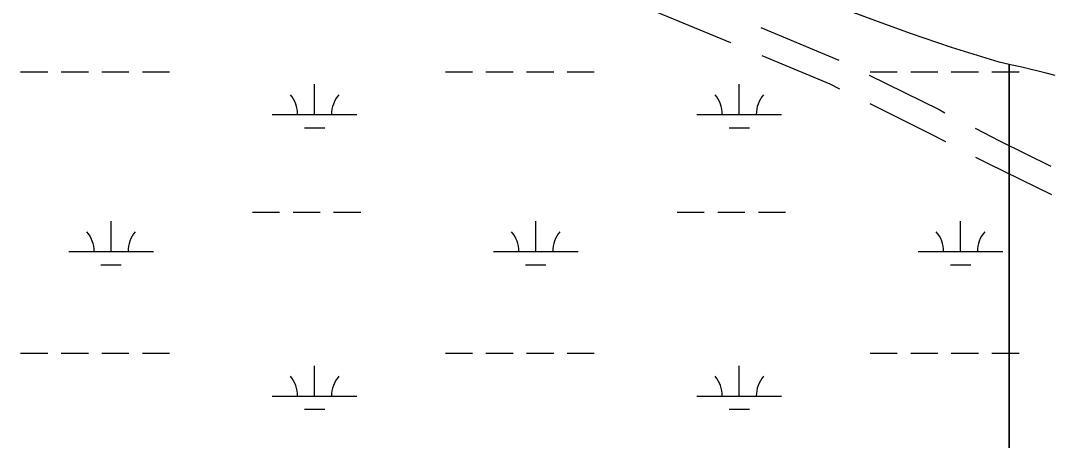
# Model space of a CAD drawing. Extents: x 3161564 to 3199464, y 849354 to 874788.
# Drawn here: x 3184075 to 3185296, y 861939 to 862435 of the extents above; entities that cross this region are included whole.
import ezdxf

# ---------------------------------------------------------------- set-up
doc = ezdxf.new("R2010")
doc.units = 0
for name, color, linetype in [('V-ROAD-CNTR', 7, 'Continuous'), ('V-SITE-VEGE', 7, 'Continuous'), ('V-TOPO-SHOR', 7, 'Continuous'), ('V-WETL-SWMP', 7, 'Continuous')]:
    doc.layers.add(name, color=color, linetype=linetype)

msp = doc.modelspace()

# ---------------------------------------------------------------- linework, layer by layer
at = {"layer": 'V-ROAD-CNTR'}
for p, q in [((3184821.7, 862447.5), (3184914.2, 862409.4)), ((3184950, 862427), (3185042.2, 862388.4))]:
    msp.add_line(p, q, dxfattribs=at)
for points in [[(3184951.1, 862394), (3185031.5, 862360.4), (3185043, 862354.7)], [(3185078.1, 862370.8), (3185160.8, 862329.9), (3185167.7, 862326.3)], [(3185078.9, 862337), (3185147.3, 862303.1), (3185168.3, 862292.3)], [(3185203.3, 862308), (3185232.3, 862292.9), (3185292.7, 862263.3)], [(3185203.9, 862273.9), (3185218.8, 862266.2), (3185293.5, 862229.5)]]:
    msp.add_lwpolyline(points, dxfattribs=at)
at = {"layer": 'V-SITE-VEGE'}
for p, q in [((3185084.8, 862435.1), (3185011.3, 862462.7)), ((3185127, 862420), (3185084.8, 862435.1)), ((3185175.6, 862403.5), (3185127, 862420)), ((3185231.6, 862385.9), (3185175.6, 862403.5)), ((3185243.7, 862383.2), (3185231.6, 862385.9)), ((3185243.7, 860121.4), (3185243.7, 862383.2))]:
    msp.add_line(p, q, dxfattribs=at)
msp.add_lwpolyline([(3185298.1, 862370.1), (3185287.2, 862373.1), (3185258.7, 862380.1), (3185245.1, 862382.8), (3185243.7, 862383.2), (3185243.7, 860121.4), (3185260.8, 860110.6), (3185279.3, 860098.1), (3185315.9, 860072.6)], dxfattribs=at)
at = {"layer": 'V-TOPO-SHOR'}
msp.add_lwpolyline([(3185298.1, 862370.1), (3185287.2, 862373.1), (3185258.7, 862380.1), (3185245.1, 862382.8), (3185231.6, 862385.9), (3185175.6, 862403.5), (3185127, 862420), (3185084.8, 862435.1), (3185011.3, 862462.7)], dxfattribs=at)
at = {"layer": 'V-WETL-SWMP'}
for p, q in [((3185127, 862420), (3185084.8, 862435.1)), ((3185175.6, 862403.5), (3185127, 862420)), ((3185231.6, 862385.9), (3185175.6, 862403.5)), ((3185245.1, 862382.8), (3185231.6, 862385.9)), ((3185258.7, 862380.1), (3185245.1, 862382.8)), ((3184075.4, 862374.7), (3184107.4, 862374.7)), ((3184123.4, 862374.7), (3184155.4, 862374.7)), ((3184171.4, 862374.7), (3184203.4, 862374.7)), ((3184219.4, 862374.7), (3184251.4, 862374.7)), ((3184577.3, 862374.7), (3184609.3, 862374.7)), ((3184625.3, 862374.7), (3184657.3, 862374.7)), ((3184673.3, 862374.7), (3184705.3, 862374.7)), ((3184721.3, 862374.7), (3184753.3, 862374.7)), ((3185079.2, 862374.7), (3185111.2, 862374.7)), ((3185127.2, 862374.7), (3185159.2, 862374.7)), ((3185175.2, 862374.7), (3185207.2, 862374.7)), ((3185223.2, 862374.7), (3185255.2, 862374.7)), ((3185287.2, 862373.1), (3185258.7, 862380.1)), ((3185298.1, 862370.1), (3185287.2, 862373.1)), ((3184422.7, 862324), (3184422.7, 862360)), ((3184924.6, 862324), (3184924.6, 862360)), ((3184372.7, 862324), (3184472.7, 862324)), ((3184874.6, 862324), (3184974.6, 862324)), ((3184410.7, 862308.6), (3184434.7, 862308.6)), ((3184912.6, 862308.6), (3184936.6, 862308.6)), ((3184349.3, 862208.6), (3184381.3, 862208.6)), ((3184397.3, 862208.6), (3184429.3, 862208.6)), ((3184445.3, 862208.6), (3184477.3, 862208.6)), ((3184851.2, 862208.6), (3184883.2, 862208.6)), ((3184899.2, 862208.6), (3184931.2, 862208.6)), ((3184947.2, 862208.6), (3184979.2, 862208.6)), ((3184182.3, 862162.1), (3184182.3, 862198.1)), ((3184684.2, 862162.1), (3184684.2, 862198.1)), ((3185186.1, 862162.1), (3185186.1, 862198.1)), ((3184132.3, 862162.1), (3184232.3, 862162.1)), ((3184634.2, 862162.1), (3184734.2, 862162.1)), ((3185136.1, 862162.1), (3185236.1, 862162.1)), ((3184170.3, 862146.7), (3184194.3, 862146.7)), ((3184672.2, 862146.7), (3184696.2, 862146.7)), ((3185174.1, 862146.7), (3185198.1, 862146.7)), ((3184075.4, 862042.1), (3184107.4, 862042.1)), ((3184123.4, 862042.1), (3184155.4, 862042.1)), ((3184171.4, 862042.1), (3184203.4, 862042.1)), ((3184219.4, 862042.1), (3184251.4, 862042.1)), ((3184577.3, 862042.1), (3184609.3, 862042.1)), ((3184625.3, 862042.1), (3184657.3, 862042.1)), ((3184673.3, 862042.1), (3184705.3, 862042.1)), ((3184721.3, 862042.1), (3184753.3, 862042.1)), ((3185079.2, 862042.1), (3185111.2, 862042.1)), ((3185127.2, 862042.1), (3185159.2, 862042.1)), ((3185175.2, 862042.1), (3185207.2, 862042.1)), ((3185223.2, 862042.1), (3185255.2, 862042.1)), ((3184422.7, 861991.3), (3184422.7, 862027.3)), ((3184924.6, 861991.3), (3184924.6, 862027.3)), ((3184372.7, 861991.3), (3184472.7, 861991.3)), ((3184874.6, 861991.3), (3184974.6, 861991.3)), ((3184410.7, 861975.9), (3184434.7, 861975.9)), ((3184912.6, 861975.9), (3184936.6, 861975.9))]:
    msp.add_line(p, q, dxfattribs=at)
for centre, start, end in [((3184367.5, 862324.5), 359.2282, 40.7718), ((3184478, 862324.5), 139.2282, 180.7718), ((3184869.4, 862324.5), 359.2282, 40.7718), ((3184979.9, 862324.5), 139.2282, 180.7718), ((3184127, 862162.6), 359.2282, 40.7718), ((3184237.5, 862162.6), 139.2282, 180.7718), ((3184628.9, 862162.6), 359.2282, 40.7718), ((3184739.4, 862162.6), 139.2282, 180.7718), ((3185130.8, 862162.6), 359.2282, 40.7718), ((3185241.3, 862162.6), 139.2282, 180.7718), ((3184367.5, 861991.8), 359.2282, 40.7718), ((3184478, 861991.8), 139.2282, 180.7718), ((3184869.4, 861991.8), 359.2282, 40.7718), ((3184979.9, 861991.8), 139.2282, 180.7718)]:
    msp.add_arc(centre, 35.2, start, end, dxfattribs=at)

doc.saveas('drawing.dxf')
